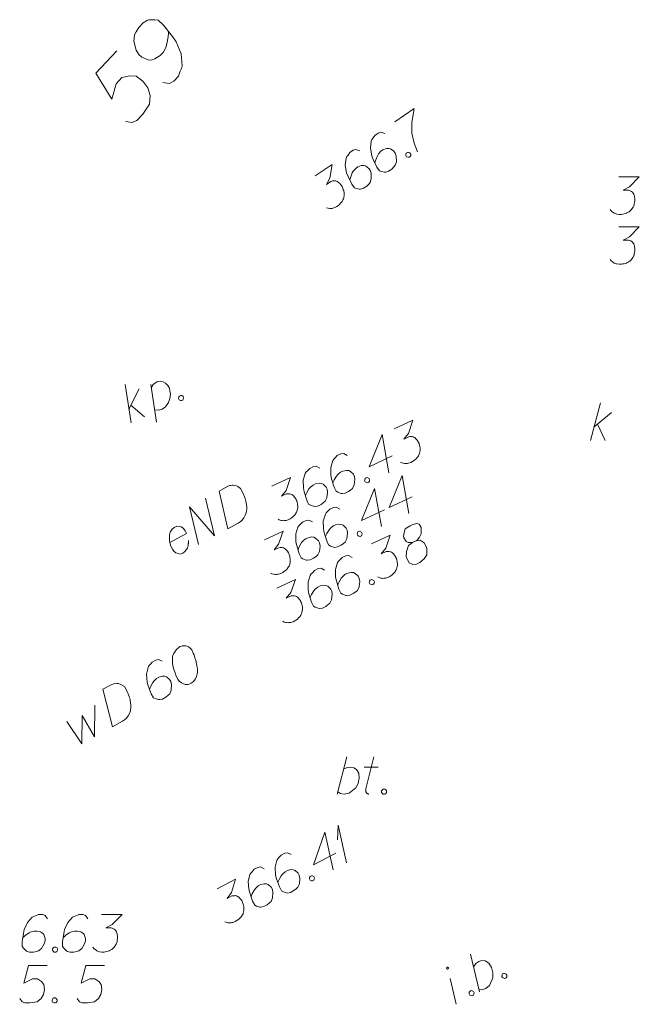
# Model space of a CAD drawing. Header units: metres. Extents: x 5555129 to 5556676, y 5635595 to 5636517.
# Tile 264 of 286: x 5556533 to 5556545, y 5636208 to 5636228. Entities that reach past the tile are written whole.
import ezdxf

# ---------------------------------------------------------------- set-up
doc = ezdxf.new("R2010")
doc.units = ezdxf.units.M
doc.header["$MEASUREMENT"] = 0
doc.layers.add('#digitalizacja', color=7, linetype='Continuous', lineweight=18)
doc.layers.add('#skartowane', color=7, linetype='Continuous', lineweight=18)
doc.layers.add('GEPADR_O', color=7, linetype='Continuous', lineweight=18, true_color=0x0a0909)

# ---------------------------------------------------------------- blocks, each defined once
blk = doc.blocks.new('*U1712')
at = {"layer": '#skartowane', "color": 36, "linetype": 'ByBlock', "lineweight": 18, "true_color": 0x803300}
for p, q in [((5555429.446, 5636461.267), (5555429.646, 5636462.017)), ((5555429.516, 5636461.532), (5555429.871, 5636461.828)), ((5555429.587, 5636461.591), (5555429.741, 5636461.267))]:
    blk.add_line(p, q, dxfattribs=at)
blk = doc.blocks.new('*U1868')
at = {"layer": '#skartowane', "color": 7, "linetype": 'ByBlock', "lineweight": 18}
blk.add_line((5555426.75, 5636449.957), (5555426.635, 5636450.478), dxfattribs=at)
at = {"layer": '#skartowane', "color": 7, "linetype": 'ByBlock', "lineweight": 18, "flags": 128}
blk.add_lwpolyline([(5555426.596, 5636450.691), (5555426.595, 5636450.693), (5555426.594, 5636450.694), (5555426.593, 5636450.696), (5555426.591, 5636450.697), (5555426.589, 5636450.698), (5555426.588, 5636450.699), (5555426.586, 5636450.7), (5555426.584, 5636450.701), (5555426.582, 5636450.701), (5555426.58, 5636450.701), (5555426.578, 5636450.701), (5555426.576, 5636450.701), (5555426.574, 5636450.7), (5555426.573, 5636450.7), (5555426.571, 5636450.699), (5555426.569, 5636450.698), (5555426.567, 5636450.697), (5555426.566, 5636450.695), (5555426.565, 5636450.694), (5555426.564, 5636450.692), (5555426.563, 5636450.691), (5555426.562, 5636450.689), (5555426.561, 5636450.687), (5555426.561, 5636450.685), (5555426.561, 5636450.683), (5555426.561, 5636450.681), (5555426.561, 5636450.679), (5555426.562, 5636450.677), (5555426.562, 5636450.675), (5555426.563, 5636450.674), (5555426.564, 5636450.672), (5555426.565, 5636450.671), (5555426.567, 5636450.669), (5555426.568, 5636450.668), (5555426.57, 5636450.667), (5555426.571, 5636450.666), (5555426.573, 5636450.665), (5555426.575, 5636450.664), (5555426.577, 5636450.664), (5555426.579, 5636450.664), (5555426.581, 5636450.664), (5555426.583, 5636450.664), (5555426.585, 5636450.664), (5555426.586, 5636450.665), (5555426.588, 5636450.666), (5555426.59, 5636450.667), (5555426.592, 5636450.668), (5555426.593, 5636450.669), (5555426.594, 5636450.671), (5555426.595, 5636450.673), (5555426.596, 5636450.674), (5555426.597, 5636450.676), (5555426.598, 5636450.678), (5555426.598, 5636450.68), (5555426.598, 5636450.682), (5555426.598, 5636450.684), (5555426.598, 5636450.686), (5555426.597, 5636450.688), (5555426.597, 5636450.689), (5555426.596, 5636450.691)], dxfattribs=at)
blk = doc.blocks.new('*U1869')
at = {"layer": '#skartowane', "color": 7, "linetype": 'ByBlock', "lineweight": 18}
blk.add_line((5555427.219, 5636450.206), (5555427.041, 5636450.96), dxfattribs=at)
at = {"layer": '#skartowane', "color": 7, "linetype": 'ByBlock', "lineweight": 18, "flags": 128}
blk.add_lwpolyline([(5555427.099, 5636450.711), (5555427.145, 5636450.775), (5555427.21, 5636450.816), (5555427.268, 5636450.833), (5555427.332, 5636450.827), (5555427.409, 5636450.781), (5555427.462, 5636450.695), (5555427.49, 5636450.59), (5555427.49, 5636450.49), (5555427.425, 5636450.335), (5555427.345, 5636450.273), (5555427.271, 5636450.247), (5555427.208, 5636450.253)], dxfattribs=at)
blk = doc.blocks.new('*U1870')
at = {"layer": '#skartowane', "color": 7, "linetype": 'ByBlock', "lineweight": 18}
blk.add_line((5555424.365, 5636454.172), (5555424.559, 5636454.922), dxfattribs=at)
at = {"layer": '#skartowane', "color": 7, "linetype": 'ByBlock', "lineweight": 18, "flags": 128}
blk.add_lwpolyline([(5555424.494, 5636454.674), (5555424.565, 5636454.709), (5555424.642, 5636454.715), (5555424.701, 5636454.703), (5555424.754, 5636454.668), (5555424.801, 5636454.591), (5555424.807, 5636454.491), (5555424.784, 5636454.384), (5555424.737, 5636454.296), (5555424.607, 5636454.19), (5555424.506, 5636454.172), (5555424.43, 5636454.184), (5555424.376, 5636454.219)], dxfattribs=at)
blk = doc.blocks.new('*U1871')
at = {"layer": '#skartowane', "color": 7, "linetype": 'ByBlock', "lineweight": 18}
for p, q in [((5555424.937, 5636454.254), (5555425.103, 5636454.922)), ((5555424.908, 5636454.715), (5555425.191, 5636454.715))]:
    blk.add_line(p, q, dxfattribs=at)
at = {"layer": '#skartowane', "color": 7, "linetype": 'ByBlock', "lineweight": 18, "flags": 128}
blk.add_lwpolyline([(5555425.002, 5636454.172), (5555424.994, 5636454.173), (5555424.987, 5636454.176), (5555424.979, 5636454.179), (5555424.972, 5636454.183), (5555424.966, 5636454.188), (5555424.96, 5636454.194), (5555424.954, 5636454.2), (5555424.95, 5636454.206), (5555424.946, 5636454.213), (5555424.942, 5636454.221), (5555424.94, 5636454.228), (5555424.938, 5636454.236), (5555424.938, 5636454.244), (5555424.938, 5636454.252), (5555424.939, 5636454.26)], dxfattribs=at)
blk = doc.blocks.new('*U1872')
at = {"layer": '#skartowane', "color": 7, "linetype": 'ByBlock', "lineweight": 18}
for q in [(5555424.371, 5636453.256), (5555424.555, 5636452.792)]:
    blk.add_line((5555424.383, 5636453.55), q, dxfattribs=at)
blk = doc.blocks.new('*U1874')
at = {"layer": '#skartowane', "color": 7, "linetype": 'ByBlock', "lineweight": 18}
for p, q in [((5555420.23, 5636461.618), (5555420.111, 5636462.385)), ((5555420.187, 5636461.89), (5555420.392, 5636462.303)), ((5555420.228, 5636461.973), (5555420.5, 5636461.737))]:
    blk.add_line(p, q, dxfattribs=at)
blk = doc.blocks.new('*U1875')
at = {"layer": '#skartowane', "color": 7, "linetype": 'ByBlock', "lineweight": 18}
blk.add_line((5555420.741, 5636461.631), (5555420.626, 5636462.387), dxfattribs=at)
at = {"layer": '#skartowane', "color": 7, "linetype": 'ByBlock', "lineweight": 18, "flags": 128}
blk.add_lwpolyline([(5555420.636, 5636462.321), (5555420.671, 5636462.388), (5555420.745, 5636462.44), (5555420.815, 5636462.457), (5555420.872, 5636462.444), (5555420.924, 5636462.415), (5555420.971, 5636462.365), (5555421.001, 5636462.314), (5555421.011, 5636462.26), (5555421.021, 5636462.194), (5555421.007, 5636462.11), (5555420.979, 5636462.026), (5555420.922, 5636461.937), (5555420.856, 5636461.895), (5555420.789, 5636461.872), (5555420.702, 5636461.878)], dxfattribs=at)

msp = doc.modelspace()

# ---------------------------------------------------------------- linework, layer by layer
at = {"layer": '#digitalizacja', "color": 36, "linetype": 'Continuous', "lineweight": 18, "true_color": 0x803300, "flags": 128}
msp.add_lwpolyline([(5556544.5857, 5636223.85625), (5556544.99907, 5636223.85625), (5556544.80415, 5636223.65548), (5556544.67424, 5636223.59048), (5556544.78053, 5636223.59048), (5556544.80415, 5636223.58462), (5556544.81596, 5636223.57867), (5556544.82777, 5636223.57281), (5556544.83958, 5636223.56686), (5556544.8632, 5636223.54919), (5556544.87501, 5636223.53142), (5556544.88682, 5636223.51375), (5556544.89277, 5636223.49599), (5556544.90458, 5636223.4547), (5556544.91044, 5636223.41927), (5556544.91044, 5636223.40151), (5556544.91044, 5636223.37789), (5556544.90458, 5636223.34246), (5556544.89863, 5636223.31884), (5556544.89277, 5636223.29522), (5556544.88682, 5636223.27755), (5556544.88096, 5636223.26574), (5556544.87501, 5636223.25393), (5556544.86915, 5636223.24212), (5556544.85734, 5636223.22436), (5556544.83958, 5636223.20074), (5556544.82191, 5636223.18307), (5556544.8101, 5636223.17126), (5556544.79234, 5636223.15945), (5556544.77467, 5636223.14764), (5556544.75105, 5636223.13583), (5556544.73924, 5636223.12987), (5556544.69786, 5636223.11806), (5556544.66243, 5636223.1122), (5556544.63881, 5636223.10625), (5556544.59751, 5636223.10625), (5556544.55027, 5636223.1122), (5556544.53251, 5636223.11806), (5556544.51484, 5636223.12402), (5556544.49708, 5636223.12987), (5556544.47941, 5636223.14168), (5556544.46165, 5636223.15349), (5556544.43217, 5636223.17712), (5556544.41441, 5636223.20074)], dxfattribs=at)
at = {"layer": '#digitalizacja', "color": 1, "linetype": 'Continuous', "lineweight": 18, "flags": 128}
for points in [[(5556536.56619, 5636218.55888), (5556536.74279, 5636218.65439), (5556536.78203, 5636218.66884), (5556536.80035, 5636218.67209), (5556536.83198, 5636218.67577), (5556536.85314, 5636218.67379), (5556536.87439, 5636218.67185), (5556536.91438, 5636218.65986), (5556536.94124, 5636218.64753), (5556536.99527, 5636218.60962), (5556537.05707, 5636218.49535), (5556537.08001, 5636218.44062), (5556537.0888, 5636218.41185), (5556537.09771, 5636218.38306), (5556537.1065, 5636218.35429), (5556537.11018, 5636218.32267), (5556537.11664, 5636218.28588), (5556537.12113, 5636218.22794), (5556537.12198, 5636218.20154), (5556537.11135, 5636218.12189), (5556537.09188, 5636218.07109), (5556537.06435, 5636218.02268), (5556537.0288, 5636217.9766), (5556536.99287, 5636217.94374), (5556536.94899, 5636217.91324), (5556536.74638, 5636217.80366), (5556536.56619, 5636218.55888)], [(5556536.15424, 5636217.48342), (5556535.97406, 5636218.23863), (5556536.47628, 5636217.65759), (5556536.2961, 5636218.4128)], [(5556535.57949, 5636217.52844), (5556535.91192, 5636217.70823), (5556535.88898, 5636217.76296), (5556535.85333, 5636217.80405), (5556535.80725, 5636217.8396), (5556535.71966, 5636217.85259), (5556535.66489, 5636217.82974), (5556535.62896, 5636217.79688), (5556535.58871, 5636217.73483), (5556535.572, 5636217.67875), (5556535.57172, 5636217.60479), (5556535.57341, 5636217.552), (5556535.60041, 5636217.45243), (5556535.63129, 5636217.39533), (5556535.66183, 5636217.35137), (5556535.69985, 5636217.31823), (5556535.79306, 5636217.29484), (5556535.83744, 5636217.31208), (5556535.87616, 5636217.33979), (5556535.8814, 5636217.34262), (5556535.93203, 5636217.41028), (5556535.94878, 5636217.46629), (5556535.95026, 5636217.5007), (5556535.9527, 5636217.50869), (5556535.95333, 5636217.5695)]]:
    msp.add_lwpolyline(points, dxfattribs=at)
at = {"layer": '#digitalizacja', "color": 5, "linetype": 'Continuous', "lineweight": 18, "flags": 128}
for points in [[(5556535.7825, 5636215.43847), (5556535.77217, 5636215.43274), (5556535.74407, 5636215.41036), (5556535.72625, 5636215.39378), (5556535.71368, 5636215.38001), (5556535.69355, 5636215.35534), (5556535.67113, 5636215.3227), (5556535.65396, 5636215.29288), (5556535.63955, 5636215.25788), (5556535.63555, 5636215.22865), (5556535.63431, 5636215.19426), (5556535.6332, 5636215.15983), (5556535.63485, 5636215.12023), (5556535.63597, 5636215.09384), (5556535.64282, 5636215.05713), (5556535.656, 5636214.99692), (5556535.6834, 5636214.91088), (5556535.70743, 5636214.84318), (5556535.73895, 5636214.78633), (5556535.76706, 5636214.7479), (5556535.81347, 5636214.71291), (5556535.84326, 5636214.69562), (5556535.8863, 5636214.67897), (5556535.92874, 5636214.67549), (5556535.94704, 5636214.67893), (5556535.98091, 5636214.69091), (5556536.00677, 5636214.70525), (5556536.0452, 5636214.73336), (5556536.07559, 5636214.76371), (5556536.09288, 5636214.7935), (5556536.11465, 5636214.83939), (5556536.12162, 5636214.86345), (5556536.13082, 5636214.89557), (5556536.13482, 5636214.92479), (5556536.13654, 5636214.94605), (5556536.13257, 5636214.97756), (5556536.13205, 5636214.99077), (5556536.12804, 5636215.02236), (5556536.12119, 5636215.05908), (5556536.11434, 5636215.09579), (5556536.10801, 5636215.11929), (5556536.10464, 5636215.13763), (5556536.09832, 5636215.16113), (5556536.08285, 5636215.21338), (5556536.07376, 5636215.24204), (5556536.06455, 5636215.27075), (5556536.04973, 5636215.30974), (5556536.02906, 5636215.35911), (5556536.02049, 5636215.37456), (5556536.00392, 5636215.39238), (5556535.98726, 5636215.41015), (5556535.95462, 5636215.43257), (5556535.92764, 5636215.44461), (5556535.90357, 5636215.45158), (5556535.87435, 5636215.45558), (5556535.84796, 5636215.45445), (5556535.82954, 5636215.45105), (5556535.81125, 5636215.4476), (5556535.7825, 5636215.43847)], [(5556535.42496, 5636215.14571), (5556535.35217, 5636215.17957), (5556535.29712, 5636215.16935), (5556535.22482, 5636215.12927), (5556535.18462, 5636215.07997), (5556535.15936, 5636215.05247), (5556535.14211, 5636215.02259), (5556535.11102, 5636214.88382), (5556535.12298, 5636214.7284), (5556535.14464, 5636214.65268), (5556535.20705, 5636214.49142), (5556535.24998, 5636214.41399), (5556535.28781, 5636214.39446), (5556535.35204, 5636214.37605), (5556535.3733, 5636214.37434), (5556535.43355, 5636214.38744), (5556535.50065, 5636214.42464), (5556535.54657, 5636214.4636), (5556535.57703, 5636214.494), (5556535.60577, 5636214.56394), (5556535.6116, 5636214.67521), (5556535.59842, 5636214.73542), (5556535.57552, 5636214.77674), (5556535.51249, 5636214.82962), (5556535.47753, 5636214.84395), (5556535.42989, 5636214.84454), (5556535.3593, 5636214.82572), (5556535.31286, 5636214.79997), (5556535.26463, 5636214.75292), (5556535.23708, 5636214.71744), (5556535.19802, 5636214.64176), (5556535.18137, 5636214.59872), (5556535.1744, 5636214.57466)], [(5556534.23844, 5636214.58238), (5556534.41403, 5636214.67974), (5556534.45311, 5636214.6946), (5556534.4714, 5636214.69804), (5556534.50299, 5636214.70205), (5556534.52417, 5636214.70029), (5556534.54543, 5636214.69857), (5556534.58556, 5636214.68701), (5556534.61254, 5636214.67496), (5556534.66696, 5636214.63761), (5556534.72995, 5636214.52399), (5556534.75346, 5636214.46951), (5556534.76255, 5636214.44084), (5556534.77177, 5636214.41213), (5556534.78086, 5636214.38347), (5556534.78487, 5636214.35188), (5556534.79172, 5636214.31516), (5556534.79681, 5636214.25727), (5556534.79793, 5636214.23089), (5556534.78814, 5636214.15113), (5556534.76921, 5636214.10012), (5556534.74219, 5636214.05143), (5556534.70712, 5636214.00498), (5556534.67153, 5636213.97174), (5556534.62797, 5636213.94079), (5556534.42652, 5636213.8291), (5556534.23844, 5636214.58238)], [(5556533.51, 5636213.93543), (5556533.81191, 5636213.48833), (5556533.82212, 5636214.05447), (5556534.06501, 5636213.62866), (5556534.07237, 5636214.26073)], [(5556533.12603, 5636209.98097), (5556533.07879, 5636210.04589), (5556533.02569, 5636210.06365), (5556532.94301, 5636210.06365), (5556532.88396, 5636210.04003), (5556532.84853, 5636210.02822), (5556532.81896, 5636210.01045), (5556532.72448, 5636209.90416), (5556532.65957, 5636209.76244), (5556532.64181, 5636209.68572), (5556532.61819, 5636209.51442), (5556532.61819, 5636209.42589), (5556532.64181, 5636209.39046), (5556532.68905, 5636209.34322), (5556532.70681, 5636209.33141), (5556532.76586, 5636209.31365), (5556532.84258, 5636209.31365), (5556532.90163, 5636209.32546), (5556532.94301, 5636209.33727), (5556533.00207, 5636209.38451), (5556533.06112, 5636209.47899), (5556533.07879, 5636209.53804), (5556533.07879, 5636209.58528), (5556533.04931, 5636209.6621), (5556533.02569, 5636209.69158), (5556532.98431, 5636209.7152), (5556532.91344, 5636209.73296), (5556532.86034, 5636209.73296), (5556532.79534, 5636209.7152), (5556532.75405, 5636209.69753), (5556532.68319, 5636209.65029), (5556532.64776, 5636209.62071), (5556532.63, 5636209.60305)], [(5556533.93499, 5636209.98097), (5556533.88775, 5636210.04589), (5556533.83465, 5636210.06365), (5556533.75197, 5636210.06365), (5556533.69292, 5636210.04003), (5556533.65749, 5636210.02822), (5556533.62792, 5636210.01045), (5556533.53344, 5636209.90416), (5556533.46853, 5636209.76244), (5556533.45077, 5636209.68572), (5556533.42715, 5636209.51442), (5556533.42715, 5636209.42589), (5556533.45077, 5636209.39046), (5556533.49801, 5636209.34322), (5556533.51577, 5636209.33141), (5556533.57482, 5636209.31365), (5556533.65154, 5636209.31365), (5556533.71059, 5636209.32546), (5556533.75197, 5636209.33727), (5556533.81103, 5636209.38451), (5556533.87008, 5636209.47899), (5556533.88775, 5636209.53804), (5556533.88775, 5636209.58528), (5556533.85827, 5636209.6621), (5556533.83465, 5636209.69158), (5556533.79327, 5636209.7152), (5556533.7224, 5636209.73296), (5556533.6693, 5636209.73296), (5556533.6043, 5636209.7152), (5556533.56301, 5636209.69753), (5556533.49215, 5636209.65029), (5556533.45672, 5636209.62071), (5556533.43896, 5636209.60305)], [(5556534.20663, 5636210.06365), (5556534.61999, 5636210.06365), (5556534.42507, 5636209.86287), (5556534.29516, 5636209.79787), (5556534.40145, 5636209.79787), (5556534.42507, 5636209.79201), (5556534.43688, 5636209.78606), (5556534.44869, 5636209.7802), (5556534.4605, 5636209.77425), (5556534.48412, 5636209.75658), (5556534.49593, 5636209.73882), (5556534.50774, 5636209.72115), (5556534.51369, 5636209.70339), (5556534.5255, 5636209.6621), (5556534.53136, 5636209.62667), (5556534.53136, 5636209.6089), (5556534.53136, 5636209.58528), (5556534.5255, 5636209.54985), (5556534.51955, 5636209.52623), (5556534.51369, 5636209.50261), (5556534.50774, 5636209.48494), (5556534.50188, 5636209.47313), (5556534.49593, 5636209.46132), (5556534.49007, 5636209.44951), (5556534.47826, 5636209.43175), (5556534.4605, 5636209.40813), (5556534.44283, 5636209.39046), (5556534.43102, 5636209.37865), (5556534.41326, 5636209.36684), (5556534.39559, 5636209.35503), (5556534.37197, 5636209.34322), (5556534.36016, 5636209.33727), (5556534.31878, 5636209.32546), (5556534.28335, 5636209.3196), (5556534.25973, 5636209.31365), (5556534.21844, 5636209.31365), (5556534.17119, 5636209.3196), (5556534.15343, 5636209.32546), (5556534.13576, 5636209.33141), (5556534.118, 5636209.33727), (5556534.10033, 5636209.34908), (5556534.08257, 5636209.36089), (5556534.05309, 5636209.38451), (5556534.03533, 5636209.40813)], [(5556533.2618, 5636209.41408), (5556533.29137, 5636209.41408), (5556533.30904, 5636209.40227), (5556533.3268, 5636209.37865), (5556533.3268, 5636209.34908), (5556533.30904, 5636209.32546), (5556533.29137, 5636209.31365), (5556533.2618, 5636209.31365), (5556533.24413, 5636209.32546), (5556533.22637, 5636209.34908), (5556533.22637, 5636209.37865), (5556533.24413, 5636209.40227), (5556533.2618, 5636209.41408)], [(5556533.11621, 5636209.04227), (5556532.74414, 5636209.04227), (5556532.64965, 5636208.68796), (5556532.82095, 5636208.77649), (5556532.92129, 5636208.77649), (5556533.00396, 5636208.72339), (5556533.0512, 5636208.66434), (5556533.06301, 5636208.5639), (5556533.04535, 5636208.46356), (5556532.9981, 5636208.38089), (5556532.91543, 5636208.31589), (5556532.77371, 5636208.29227), (5556532.66742, 5636208.29227), (5556532.61422, 5636208.31589), (5556532.56698, 5636208.38089)], [(5556534.26767, 5636209.04227), (5556533.8956, 5636209.04227), (5556533.80111, 5636208.68796), (5556533.97241, 5636208.77649), (5556534.07275, 5636208.77649), (5556534.15542, 5636208.72339), (5556534.20266, 5636208.66434), (5556534.21447, 5636208.5639), (5556534.1968, 5636208.46356), (5556534.14956, 5636208.38089), (5556534.06689, 5636208.31589), (5556533.92517, 5636208.29227), (5556533.81887, 5636208.29227), (5556533.76568, 5636208.31589), (5556533.71844, 5636208.38089)], [(5556533.25198, 5636208.3927), (5556533.28155, 5636208.3927), (5556533.29922, 5636208.38089), (5556533.31698, 5636208.35727), (5556533.31698, 5636208.3277), (5556533.29922, 5636208.30408), (5556533.28155, 5636208.29227), (5556533.25198, 5636208.29227), (5556533.23431, 5636208.30408), (5556533.21655, 5636208.3277), (5556533.21655, 5636208.35727), (5556533.23431, 5636208.38089), (5556533.25198, 5636208.3927)]]:
    msp.add_lwpolyline(points, dxfattribs=at)
at = {"layer": '#skartowane', "color": 7, "linetype": 'Continuous', "lineweight": 18, "flags": 128}
for points in [[(5556540.09377, 5636225.96399), (5556540.48416, 5636226.23001), (5556540.47645, 5636226.18897), (5556540.43795, 5636225.94128), (5556540.43346, 5636225.73813), (5556540.48466, 5636225.53716), (5556540.54538, 5636225.36416)], [(5556539.89148, 5636225.72611), (5556539.81589, 5636225.75315), (5556539.76201, 5636225.73793), (5556539.69369, 5636225.69137), (5556539.65819, 5636225.6386), (5556539.63556, 5636225.60889), (5556539.62113, 5636225.57756), (5556539.6029, 5636225.43652), (5556539.62907, 5636225.28285), (5556539.65759, 5636225.20945), (5556539.73453, 5636225.05459), (5556539.78439, 5636224.98143), (5556539.82386, 5636224.96545), (5556539.8895, 5636224.95301), (5556539.91083, 5636224.95325), (5556539.96963, 5636224.97183), (5556540.03303, 5636225.01503), (5556540.07518, 5636225.05804), (5556540.10272, 5636225.09111), (5556540.12492, 5636225.1634), (5556540.12052, 5636225.27473), (5556540.10187, 5636225.33348), (5556540.07526, 5636225.37252), (5556540.00765, 5636225.41939), (5556539.97153, 5636225.43046), (5556539.92403, 5636225.42667), (5556539.85547, 5636225.40145), (5556539.81159, 5636225.37155), (5556539.76787, 5636225.32026), (5556539.7437, 5636225.28241), (5556539.71174, 5636225.20347), (5556539.69912, 5636225.15908), (5556539.69439, 5636225.13448)], [(5556539.38889, 5636225.38364), (5556539.3133, 5636225.41068), (5556539.25942, 5636225.39545), (5556539.1911, 5636225.3489), (5556539.1556, 5636225.29613), (5556539.13297, 5636225.26642), (5556539.11854, 5636225.23509), (5556539.10031, 5636225.09404), (5556539.12648, 5636224.94037), (5556539.155, 5636224.86697), (5556539.23194, 5636224.71211), (5556539.28179, 5636224.63895), (5556539.32126, 5636224.62298), (5556539.38691, 5636224.61054), (5556539.40823, 5636224.61078), (5556539.46703, 5636224.62935), (5556539.53044, 5636224.67256), (5556539.57258, 5636224.71557), (5556539.60013, 5636224.74863), (5556539.62233, 5636224.82092), (5556539.61792, 5636224.93225), (5556539.59927, 5636224.991), (5556539.57267, 5636225.03004), (5556539.50505, 5636225.07692), (5556539.46893, 5636225.08798), (5556539.42144, 5636225.0842), (5556539.35288, 5636225.05897), (5556539.30899, 5636225.02907), (5556539.26528, 5636224.97779), (5556539.24111, 5636224.93994), (5556539.20915, 5636224.86099), (5556539.19652, 5636224.81661), (5556539.1918, 5636224.792)], [(5556540.32291, 5636225.3341), (5556540.34735, 5636225.35075), (5556540.3686, 5636225.35094), (5556540.39658, 5636225.34142), (5556540.41323, 5636225.31698), (5556540.41185, 5636225.28746), (5556540.4039, 5636225.26775), (5556540.37946, 5636225.2511), (5556540.35821, 5636225.25091), (5556540.33023, 5636225.26043), (5556540.31358, 5636225.28486), (5556540.31496, 5636225.31439), (5556540.32291, 5636225.3341)], [(5556538.49815, 5636224.87671), (5556538.83975, 5636225.10948), (5556538.79173, 5636224.83381), (5556538.72097, 5636224.70693), (5556538.80881, 5636224.76679), (5556538.83163, 5636224.77525), (5556538.84474, 5636224.77698), (5556538.8578, 5636224.77879), (5556538.87091, 5636224.78052), (5556538.90038, 5636224.77922), (5556538.92014, 5636224.77119), (5556538.93985, 5636224.76324), (5556538.95477, 5636224.75191), (5556538.98778, 5636224.72444), (5556539.01258, 5636224.69846), (5556539.02258, 5636224.68379), (5556539.03588, 5636224.66427), (5556539.05099, 5636224.63169), (5556539.05937, 5636224.60882), (5556539.06783, 5636224.586), (5556539.07286, 5636224.56804), (5556539.07467, 5636224.55498), (5556539.0764, 5636224.54187), (5556539.07821, 5636224.52881), (5556539.07845, 5636224.50749), (5556539.07708, 5636224.47797), (5556539.07243, 5636224.45341), (5556539.06932, 5636224.437), (5556539.06129, 5636224.41724), (5556539.05334, 5636224.39753), (5556539.04047, 5636224.37447), (5556539.03406, 5636224.3629), (5556539.00651, 5636224.32984), (5556538.98053, 5636224.30505), (5556538.96437, 5636224.28683), (5556538.93024, 5636224.26358), (5556538.88785, 5636224.24189), (5556538.86988, 5636224.23673), (5556538.85192, 5636224.2317), (5556538.83395, 5636224.22654), (5556538.81269, 5636224.22635), (5556538.79137, 5636224.22611), (5556538.7537, 5636224.22903), (5556538.72572, 5636224.23855)], [(5556535.77094, 5636220.46353), (5556535.79799, 5636220.47548), (5556535.81893, 5636220.47181), (5556535.84472, 5636220.45738), (5556535.85666, 5636220.43033), (5556535.84996, 5636220.40155), (5556535.83857, 5636220.38361), (5556535.81152, 5636220.37166), (5556535.79058, 5636220.37533), (5556535.76479, 5636220.38976), (5556535.75284, 5636220.41681), (5556535.75955, 5636220.44559), (5556535.77094, 5636220.46353)], [(5556540.08345, 5636219.80494), (5556540.45796, 5636219.97989), (5556540.36634, 5636219.71549), (5556540.27615, 5636219.60161), (5556540.37245, 5636219.6466), (5556540.39633, 5636219.65128), (5556540.40955, 5636219.65089), (5556540.42273, 5636219.65058), (5556540.43595, 5636219.65019), (5556540.46483, 5636219.64418), (5556540.48305, 5636219.63308), (5556540.50123, 5636219.62207), (5556540.51414, 5636219.6085), (5556540.54231, 5636219.57609), (5556540.56262, 5636219.54647), (5556540.57013, 5636219.53038), (5556540.58013, 5636219.50898), (5556540.58982, 5636219.4744), (5556540.59443, 5636219.45048), (5556540.59911, 5636219.4266), (5556540.6012, 5636219.40807), (5556540.60089, 5636219.39489), (5556540.6005, 5636219.38167), (5556540.60019, 5636219.36849), (5556540.597, 5636219.3474), (5556540.59091, 5636219.31848), (5556540.58238, 5636219.29499), (5556540.57668, 5636219.27929), (5556540.56559, 5636219.26108), (5556540.55457, 5636219.2429), (5556540.53817, 5636219.2222), (5556540.52999, 5636219.21181), (5556540.4975, 5636219.18359), (5556540.46788, 5636219.16329), (5556540.44899, 5636219.1479), (5556540.41159, 5636219.13042), (5556540.36627, 5636219.11582), (5556540.34769, 5636219.11361), (5556540.32917, 5636219.11152), (5556540.31059, 5636219.10932), (5556540.28959, 5636219.11254), (5556540.2685, 5636219.11572), (5556540.23179, 5636219.12464), (5556540.2057, 5636219.13853)], [(5556540.03729, 5636219.26195), (5556539.57718, 5636219.04701), (5556539.83734, 5636219.68997), (5556539.97287, 5636218.92548)], [(5556539.1394, 5636219.27267), (5556539.06913, 5636219.31149), (5556539.0135, 5636219.30511), (5556538.9386, 5636219.27012), (5556538.8951, 5636219.22372), (5556538.86799, 5636219.19802), (5556538.84872, 5636219.16942), (5556538.8081, 5636219.03312), (5556538.80928, 5636218.87725), (5556538.82566, 5636218.80022), (5556538.87676, 5636218.63503), (5556538.91423, 5636218.55482), (5556538.95063, 5636218.53271), (5556539.01342, 5636218.50991), (5556539.03451, 5636218.50672), (5556539.09553, 5636218.51562), (5556539.16504, 5636218.5481), (5556539.21354, 5636218.58379), (5556539.24604, 5636218.61201), (5556539.27954, 5636218.6798), (5556539.29306, 5636218.7904), (5556539.28407, 5636218.85138), (5556539.26408, 5636218.89418), (5556539.20486, 5636218.95129), (5556539.17098, 5636218.96801), (5556539.12349, 5636218.97189), (5556539.05177, 5636218.95799), (5556539.00366, 5636218.93552), (5556538.95229, 5636218.89191), (5556538.92235, 5636218.85843), (5556538.87815, 5636218.78563), (5556538.85856, 5636218.74385), (5556538.84995, 5636218.72032)], [(5556538.58838, 5636219.01526), (5556538.51811, 5636219.05408), (5556538.46248, 5636219.04769), (5556538.38758, 5636219.0127), (5556538.34407, 5636218.96631), (5556538.31697, 5636218.94061), (5556538.29769, 5636218.912), (5556538.25708, 5636218.77571), (5556538.25825, 5636218.61984), (5556538.27463, 5636218.54281), (5556538.32573, 5636218.37761), (5556538.3632, 5636218.2974), (5556538.3996, 5636218.2753), (5556538.4624, 5636218.25249), (5556538.48349, 5636218.24931), (5556538.54451, 5636218.25821), (5556538.61402, 5636218.29068), (5556538.66252, 5636218.32638), (5556538.69501, 5636218.35459), (5556538.72852, 5636218.42239), (5556538.74203, 5636218.53298), (5556538.73305, 5636218.59396), (5556538.71305, 5636218.63676), (5556538.65383, 5636218.69388), (5556538.61996, 5636218.71059), (5556538.57247, 5636218.71448), (5556538.50075, 5636218.70058), (5556538.45264, 5636218.6781), (5556538.40126, 5636218.6345), (5556538.37133, 5636218.60101), (5556538.32712, 5636218.52822), (5556538.30754, 5636218.48643), (5556538.29893, 5636218.46291)], [(5556537.62785, 5636218.6578), (5556538.00237, 5636218.83275), (5556537.91075, 5636218.56835), (5556537.82056, 5636218.45447), (5556537.91686, 5636218.49946), (5556537.94074, 5636218.50415), (5556537.95396, 5636218.50375), (5556537.96714, 5636218.50344), (5556537.98036, 5636218.50305), (5556538.00924, 5636218.49704), (5556538.02745, 5636218.48594), (5556538.04563, 5636218.47493), (5556538.05854, 5636218.46136), (5556538.08672, 5636218.42895), (5556538.10702, 5636218.39933), (5556538.11454, 5636218.38324), (5556538.12454, 5636218.36184), (5556538.13422, 5636218.32726), (5556538.13883, 5636218.30334), (5556538.14352, 5636218.27946), (5556538.14561, 5636218.26093), (5556538.1453, 5636218.24775), (5556538.1449, 5636218.23453), (5556538.14459, 5636218.22135), (5556538.14141, 5636218.20026), (5556538.13532, 5636218.17134), (5556538.12679, 5636218.14785), (5556538.12108, 5636218.13215), (5556538.10999, 5636218.11394), (5556538.09898, 5636218.09576), (5556538.08258, 5636218.07506), (5556538.0744, 5636218.06467), (5556538.0419, 5636218.03645), (5556538.01228, 5636218.01615), (5556537.9934, 5636218.00076), (5556537.95599, 5636217.98328), (5556537.91067, 5636217.96868), (5556537.8921, 5636217.96647), (5556537.87357, 5636217.96439), (5556537.855, 5636217.96218), (5556537.83399, 5636217.9654), (5556537.8129, 5636217.96858), (5556537.77619, 5636217.9775), (5556537.7501, 5636217.99139)], [(5556539.50235, 5636218.81652), (5556539.52914, 5636218.82904), (5556539.55015, 5636218.82582), (5556539.57624, 5636218.81194), (5556539.58876, 5636218.78514), (5556539.58266, 5636218.75623), (5556539.57165, 5636218.73805), (5556539.54486, 5636218.72553), (5556539.52385, 5636218.72875), (5556539.49776, 5636218.74264), (5556539.48525, 5636218.76943), (5556539.49134, 5636218.79835), (5556539.50235, 5636218.81652)], [(5556540.43923, 5636218.44167), (5556539.97911, 5636218.22672), (5556540.23928, 5636218.86968), (5556540.37481, 5636218.10519)], [(5556539.8882, 5636218.18425), (5556539.42809, 5636217.96931), (5556539.68826, 5636218.61227), (5556539.82379, 5636217.84778)], [(5556538.99032, 5636218.19497), (5556538.92004, 5636218.23379), (5556538.86441, 5636218.22741), (5556538.78951, 5636218.19242), (5556538.74601, 5636218.14602), (5556538.71891, 5636218.12033), (5556538.69963, 5636218.09172), (5556538.65902, 5636217.95542), (5556538.66019, 5636217.79955), (5556538.67657, 5636217.72252), (5556538.72767, 5636217.55733), (5556538.76514, 5636217.47712), (5556538.80154, 5636217.45501), (5556538.86433, 5636217.43221), (5556538.88542, 5636217.42902), (5556538.94644, 5636217.43792), (5556539.01595, 5636217.4704), (5556539.06446, 5636217.50609), (5556539.09695, 5636217.53431), (5556539.13046, 5636217.6021), (5556539.14397, 5636217.7127), (5556539.13499, 5636217.77368), (5556539.11499, 5636217.81648), (5556539.05577, 5636217.87359), (5556539.02189, 5636217.89031), (5556538.9744, 5636217.89419), (5556538.90268, 5636217.88029), (5556538.85457, 5636217.85782), (5556538.8032, 5636217.81421), (5556538.77327, 5636217.78073), (5556538.72906, 5636217.70793), (5556538.70948, 5636217.66615), (5556538.70086, 5636217.64262)], [(5556538.43929, 5636217.93756), (5556538.36902, 5636217.97638), (5556538.31339, 5636217.96999), (5556538.23849, 5636217.935), (5556538.19498, 5636217.88861), (5556538.16788, 5636217.86291), (5556538.14861, 5636217.8343), (5556538.10799, 5636217.69801), (5556538.10917, 5636217.54214), (5556538.12555, 5636217.46511), (5556538.17665, 5636217.29991), (5556538.21412, 5636217.2197), (5556538.25051, 5636217.1976), (5556538.31331, 5636217.17479), (5556538.3344, 5636217.17161), (5556538.39542, 5636217.18051), (5556538.46493, 5636217.21298), (5556538.51343, 5636217.24868), (5556538.54593, 5636217.27689), (5556538.57943, 5636217.34469), (5556538.59295, 5636217.45528), (5556538.58396, 5636217.51626), (5556538.56397, 5636217.55906), (5556538.50475, 5636217.61618), (5556538.47087, 5636217.63289), (5556538.42338, 5636217.63678), (5556538.35166, 5636217.62288), (5556538.30355, 5636217.6004), (5556538.25217, 5636217.5568), (5556538.22224, 5636217.52331), (5556538.17804, 5636217.45052), (5556538.15845, 5636217.40873), (5556538.14984, 5636217.38521)], [(5556537.47877, 5636217.5801), (5556537.85328, 5636217.75505), (5556537.76166, 5636217.49065), (5556537.67147, 5636217.37677), (5556537.76777, 5636217.42176), (5556537.79165, 5636217.42645), (5556537.80487, 5636217.42605), (5556537.81805, 5636217.42574), (5556537.83127, 5636217.42535), (5556537.86015, 5636217.41934), (5556537.87837, 5636217.40824), (5556537.89655, 5636217.39723), (5556537.90945, 5636217.38366), (5556537.93763, 5636217.35125), (5556537.95794, 5636217.32163), (5556537.96545, 5636217.30554), (5556537.97545, 5636217.28414), (5556537.98514, 5636217.24956), (5556537.98974, 5636217.22564), (5556537.99443, 5636217.20176), (5556537.99652, 5636217.18323), (5556537.99621, 5636217.17005), (5556537.99582, 5636217.15683), (5556537.99551, 5636217.14365), (5556537.99232, 5636217.12256), (5556537.98623, 5636217.09364), (5556537.9777, 5636217.07015), (5556537.972, 5636217.05445), (5556537.9609, 5636217.03624), (5556537.94989, 5636217.01806), (5556537.93349, 5636216.99736), (5556537.92531, 5636216.98697), (5556537.89282, 5636216.95875), (5556537.86319, 5636216.93845), (5556537.84431, 5636216.92306), (5556537.8069, 5636216.90558), (5556537.76158, 5636216.89098), (5556537.74301, 5636216.88877), (5556537.72448, 5636216.88669), (5556537.70591, 5636216.88448), (5556537.6849, 5636216.8877), (5556537.66381, 5636216.89088), (5556537.62711, 5636216.8998), (5556537.60102, 5636216.91369)], [(5556539.35327, 5636217.73882), (5556539.38006, 5636217.75134), (5556539.40107, 5636217.74812), (5556539.42715, 5636217.73424), (5556539.43967, 5636217.70744), (5556539.43358, 5636217.67853), (5556539.42257, 5636217.66035), (5556539.39577, 5636217.64783), (5556539.37477, 5636217.65105), (5556539.34868, 5636217.66494), (5556539.33616, 5636217.69173), (5556539.34226, 5636217.72065), (5556539.35327, 5636217.73882)], [(5556540.44518, 5636217.52482), (5556540.52008, 5636217.55981), (5556540.53896, 5636217.5752), (5556540.59069, 5636217.6319), (5556540.61888, 5636217.69721), (5556540.62488, 5636217.8239), (5556540.5845, 5636217.89628), (5556540.53461, 5636217.90552), (5556540.45219, 5636217.88662), (5556540.39869, 5636217.86162), (5556540.30451, 5636217.79803), (5556540.28489, 5636217.75632), (5556540.2689, 5636217.65103), (5556540.27606, 5636217.62184), (5556540.32427, 5636217.54655), (5556540.36067, 5636217.52445), (5556540.44518, 5636217.52482), (5556540.36957, 5636217.46343), (5556540.32683, 5636217.34575), (5556540.32154, 5636217.24546), (5556540.32863, 5636217.21623), (5556540.38153, 5636217.11705), (5556540.45463, 5636217.08603), (5556540.52883, 5636217.09462), (5556540.59303, 5636217.12461), (5556540.68221, 5636217.19891), (5556540.73463, 5636217.28201), (5556540.73776, 5636217.40079), (5556540.72815, 5636217.43541), (5556540.68277, 5636217.51849), (5556540.60498, 5636217.5734), (5556540.52008, 5636217.55981)], [(5556539.62827, 5636217.50172), (5556540.00278, 5636217.67667), (5556539.91116, 5636217.41227), (5556539.82097, 5636217.29839), (5556539.91727, 5636217.34338), (5556539.94115, 5636217.34807), (5556539.95437, 5636217.34768), (5556539.96755, 5636217.34737), (5556539.98077, 5636217.34697), (5556540.00965, 5636217.34096), (5556540.02787, 5636217.32987), (5556540.04604, 5636217.31886), (5556540.05895, 5636217.30528), (5556540.08713, 5636217.27287), (5556540.10743, 5636217.24325), (5556540.11495, 5636217.22716), (5556540.12495, 5636217.20576), (5556540.13464, 5636217.17118), (5556540.13924, 5636217.14726), (5556540.14393, 5636217.12338), (5556540.14602, 5636217.10485), (5556540.14571, 5636217.09167), (5556540.14532, 5636217.07845), (5556540.14501, 5636217.06527), (5556540.14182, 5636217.04418), (5556540.13573, 5636217.01526), (5556540.1272, 5636216.99178), (5556540.1215, 5636216.97608), (5556540.1104, 5636216.95786), (5556540.09939, 5636216.93968), (5556540.08299, 5636216.91898), (5556540.07481, 5636216.90859), (5556540.04232, 5636216.88038), (5556540.01269, 5636216.86007), (5556539.99381, 5636216.84468), (5556539.9564, 5636216.82721), (5556539.91108, 5636216.8126), (5556539.89251, 5636216.8104), (5556539.87398, 5636216.80831), (5556539.85541, 5636216.8061), (5556539.8344, 5636216.80932), (5556539.81331, 5636216.8125), (5556539.77661, 5636216.82143), (5556539.75052, 5636216.83531)], [(5556539.23525, 5636217.22687), (5556539.16497, 5636217.26569), (5556539.10934, 5636217.2593), (5556539.03444, 5636217.22431), (5556538.99094, 5636217.17792), (5556538.96384, 5636217.15222), (5556538.94456, 5636217.12361), (5556538.90395, 5636216.98732), (5556538.90512, 5636216.83144), (5556538.9215, 5636216.75442), (5556538.9726, 5636216.58922), (5556539.01007, 5636216.50901), (5556539.04647, 5636216.48691), (5556539.10926, 5636216.4641), (5556539.13035, 5636216.46092), (5556539.19137, 5636216.46982), (5556539.26088, 5636216.50229), (5556539.30939, 5636216.53799), (5556539.34188, 5636216.5662), (5556539.37539, 5636216.634), (5556539.3889, 5636216.74459), (5556539.37991, 5636216.80557), (5556539.35992, 5636216.84837), (5556539.3007, 5636216.90549), (5556539.26682, 5636216.9222), (5556539.21933, 5636216.92609), (5556539.14761, 5636216.91219), (5556539.0995, 5636216.88971), (5556539.04813, 5636216.84611), (5556539.0182, 5636216.81262), (5556538.97399, 5636216.73983), (5556538.9544, 5636216.69804), (5556538.94579, 5636216.67452)], [(5556538.68422, 5636216.96946), (5556538.61395, 5636217.00827), (5556538.55832, 5636217.00189), (5556538.48342, 5636216.9669), (5556538.43991, 5636216.92051), (5556538.41281, 5636216.89481), (5556538.39354, 5636216.8662), (5556538.35292, 5636216.72991), (5556538.3541, 5636216.57403), (5556538.37048, 5636216.497), (5556538.42158, 5636216.33181), (5556538.45905, 5636216.2516), (5556538.49544, 5636216.2295), (5556538.55824, 5636216.20669), (5556538.57933, 5636216.20351), (5556538.64035, 5636216.21241), (5556538.70986, 5636216.24488), (5556538.75836, 5636216.28057), (5556538.79086, 5636216.30879), (5556538.82436, 5636216.37658), (5556538.83787, 5636216.48718), (5556538.82889, 5636216.54816), (5556538.8089, 5636216.59096), (5556538.74968, 5636216.64808), (5556538.7158, 5636216.66479), (5556538.66831, 5636216.66868), (5556538.59659, 5636216.65477), (5556538.54848, 5636216.6323), (5556538.4971, 5636216.5887), (5556538.46717, 5636216.55521), (5556538.42296, 5636216.48242), (5556538.40338, 5636216.44063), (5556538.39477, 5636216.4171)], [(5556537.7237, 5636216.61199), (5556538.09821, 5636216.78695), (5556538.00659, 5636216.52254), (5556537.9164, 5636216.40867), (5556538.0127, 5636216.45365), (5556538.03658, 5636216.45834), (5556538.0498, 5636216.45795), (5556538.06298, 5636216.45764), (5556538.0762, 5636216.45725), (5556538.10508, 5636216.45123), (5556538.1233, 5636216.44014), (5556538.14147, 5636216.42913), (5556538.15438, 5636216.41556), (5556538.18256, 5636216.38315), (5556538.20286, 5636216.35353), (5556538.21038, 5636216.33743), (5556538.22038, 5636216.31603), (5556538.23007, 5636216.28145), (5556538.23467, 5636216.25753), (5556538.23936, 5636216.23365), (5556538.24145, 5636216.21513), (5556538.24114, 5636216.20195), (5556538.24074, 5636216.18873), (5556538.24043, 5636216.17555), (5556538.23725, 5636216.15446), (5556538.23116, 5636216.12554), (5556538.22263, 5636216.10205), (5556538.21693, 5636216.08635), (5556538.20583, 5636216.06813), (5556538.19482, 5636216.04995), (5556538.17842, 5636216.02926), (5556538.17024, 5636216.01887), (5556538.13774, 5636215.99065), (5556538.10812, 5636215.97035), (5556538.08924, 5636215.95496), (5556538.05183, 5636215.93748), (5556538.00651, 5636215.92288), (5556537.98794, 5636215.92067), (5556537.96941, 5636215.91858), (5556537.95084, 5636215.91637), (5556537.92983, 5636215.9196), (5556537.90874, 5636215.92278), (5556537.87204, 5636215.9317), (5556537.84595, 5636215.94558)], [(5556539.59819, 5636216.77072), (5556539.62499, 5636216.78324), (5556539.64599, 5636216.78002), (5556539.67208, 5636216.76613), (5556539.6846, 5636216.73934), (5556539.67851, 5636216.71042), (5556539.66749, 5636216.69224), (5556539.6407, 5636216.67973), (5556539.61969, 5636216.68295), (5556539.59361, 5636216.69683), (5556539.58109, 5636216.72362), (5556539.58718, 5636216.75254), (5556539.59819, 5636216.77072)], [(5556539.86311, 5636212.57966), (5556539.89268, 5636212.57966), (5556539.91035, 5636212.56785), (5556539.92811, 5636212.54423), (5556539.92811, 5636212.51466), (5556539.91035, 5636212.49103), (5556539.89268, 5636212.47922), (5556539.86311, 5636212.47922), (5556539.84544, 5636212.49103), (5556539.82768, 5636212.51466), (5556539.82768, 5636212.54423), (5556539.84544, 5636212.56785), (5556539.86311, 5636212.57966)], [(5556538.9084, 5636211.29872), (5556538.45892, 5636211.06234), (5556538.6885, 5636211.71684), (5556538.85991, 5636210.95958)], [(5556538.011, 5636211.26712), (5556537.93898, 5636211.30258), (5556537.88371, 5636211.29358), (5556537.81054, 5636211.2551), (5556537.76927, 5636211.20671), (5556537.74341, 5636211.17976), (5556537.72551, 5636211.15028), (5556537.69136, 5636211.01222), (5556537.69988, 5636210.85658), (5556537.71987, 5636210.78041), (5556537.7787, 5636210.6178), (5556537.81991, 5636210.53945), (5556537.8573, 5636210.51908), (5556537.9211, 5636210.49926), (5556537.94232, 5636210.49708), (5556538.00285, 5636210.50884), (5556538.07076, 5636210.54455), (5556538.11752, 5636210.58249), (5556538.14865, 5636210.61221), (5556538.17893, 5636210.68151), (5556538.18721, 5636210.79262), (5556538.17536, 5636210.85311), (5556538.15337, 5636210.89492), (5556538.09153, 5636210.94918), (5556538.0569, 5636210.96428), (5556538.00928, 5636210.96592), (5556537.9383, 5636210.94866), (5556537.8913, 5636210.92394), (5556537.84203, 5636210.87796), (5556537.81371, 5636210.8431), (5556537.77299, 5636210.76831), (5556537.75539, 5636210.72564), (5556537.7479, 5636210.70174)], [(5556537.47272, 5636210.98403), (5556537.4007, 5636211.01949), (5556537.34543, 5636211.01049), (5556537.27226, 5636210.97201), (5556537.23099, 5636210.92362), (5556537.20513, 5636210.89667), (5556537.18722, 5636210.86719), (5556537.15308, 5636210.72913), (5556537.1616, 5636210.57348), (5556537.18159, 5636210.49731), (5556537.24042, 5636210.33471), (5556537.28162, 5636210.25635), (5556537.31902, 5636210.23599), (5556537.38282, 5636210.21617), (5556537.40404, 5636210.21398), (5556537.46457, 5636210.22575), (5556537.53247, 5636210.26146), (5556537.57924, 5636210.2994), (5556537.61037, 5636210.32912), (5556537.64064, 5636210.39841), (5556537.64893, 5636210.50952), (5556537.63708, 5636210.57001), (5556537.61509, 5636210.61182), (5556537.55325, 5636210.66609), (5556537.51862, 5636210.68118), (5556537.471, 5636210.68283), (5556537.40001, 5636210.66556), (5556537.35302, 5636210.64085), (5556537.30375, 5636210.59487), (5556537.27543, 5636210.56001), (5556537.23471, 5636210.48522), (5556537.21711, 5636210.44255), (5556537.20962, 5636210.41864)], [(5556538.39504, 5636210.82858), (5556538.42122, 5636210.84234), (5556538.44235, 5636210.84012), (5556538.46907, 5636210.82748), (5556538.48283, 5636210.80131), (5556538.47811, 5636210.77213), (5556538.46796, 5636210.75345), (5556538.44179, 5636210.73969), (5556538.42066, 5636210.74192), (5556538.39394, 5636210.75456), (5556538.38018, 5636210.78073), (5556538.3849, 5636210.8099), (5556538.39504, 5636210.82858)], [(5556536.53011, 5636210.58169), (5556536.89596, 5636210.7741), (5556536.8169, 5636210.50568), (5556536.73218, 5636210.38767), (5556536.82625, 5636210.43715), (5556536.84988, 5636210.44296), (5556536.86311, 5636210.44319), (5556536.87629, 5636210.4435), (5556536.88951, 5636210.44373), (5556536.91864, 5636210.43909), (5556536.93736, 5636210.42886), (5556536.95604, 5636210.41872), (5556536.96957, 5636210.40577), (5556536.99925, 5636210.37473), (5556537.02092, 5636210.3461), (5556537.02919, 5636210.33038), (5556537.04019, 5636210.30947), (5556537.05149, 5636210.27538), (5556537.05722, 5636210.25171), (5556537.06303, 5636210.22807), (5556537.06599, 5636210.20967), (5556537.0663, 5636210.19649), (5556537.06653, 5636210.18326), (5556537.06684, 5636210.17008), (5556537.06465, 5636210.14887), (5556537.05993, 5636210.11969), (5556537.05251, 5636210.09583), (5556537.04756, 5636210.07988), (5556537.03734, 5636210.06116), (5556537.0272, 5636210.04248), (5556537.01179, 5636210.02103), (5556537.0041, 5636210.01027), (5556536.97298, 5636209.98055), (5556536.94434, 5636209.95888), (5556536.92621, 5636209.94261), (5556536.88966, 5636209.9234), (5556536.84508, 5636209.90667), (5556536.82664, 5636209.90359), (5556536.80823, 5636209.90063), (5556536.78978, 5636209.89755), (5556536.76864, 5636209.89978), (5556536.74743, 5636209.90197), (5556536.71034, 5636209.90915), (5556536.68363, 5636209.92179)], [(5556542.25534, 5636208.87329), (5556542.28147, 5636208.88713), (5556542.30261, 5636208.88497), (5556542.32937, 5636208.87241), (5556542.34321, 5636208.84628), (5556542.33857, 5636208.81709), (5556542.32849, 5636208.79838), (5556542.30236, 5636208.78454), (5556542.28121, 5636208.7867), (5556542.25446, 5636208.79926), (5556542.24062, 5636208.82539), (5556542.24526, 5636208.85458), (5556542.25534, 5636208.87329)], [(5556541.59785, 5636208.52498), (5556541.62399, 5636208.53882), (5556541.64513, 5636208.53666), (5556541.67188, 5636208.5241), (5556541.68572, 5636208.49797), (5556541.68109, 5636208.46878), (5556541.671, 5636208.45007), (5556541.64487, 5636208.43623), (5556541.62373, 5636208.43839), (5556541.59698, 5636208.45095), (5556541.58313, 5636208.47708), (5556541.58777, 5636208.50627), (5556541.59785, 5636208.52498)]]:
    msp.add_lwpolyline(points, dxfattribs=at)
at = {"layer": '#skartowane', "color": 36, "linetype": 'Continuous', "lineweight": 18, "true_color": 0x803300, "flags": 128}
for points in [[(5556544.5857, 5636224.85688), (5556544.99907, 5636224.85688), (5556544.80415, 5636224.6561), (5556544.67424, 5636224.5911), (5556544.78053, 5636224.5911), (5556544.80415, 5636224.58524), (5556544.81596, 5636224.57929), (5556544.82777, 5636224.57343), (5556544.83958, 5636224.56748), (5556544.8632, 5636224.54981), (5556544.87501, 5636224.53205), (5556544.88682, 5636224.51438), (5556544.89277, 5636224.49662), (5556544.90458, 5636224.45533), (5556544.91044, 5636224.4199), (5556544.91044, 5636224.40214), (5556544.91044, 5636224.37851), (5556544.90458, 5636224.34308), (5556544.89863, 5636224.31946), (5556544.89277, 5636224.29584), (5556544.88682, 5636224.27817), (5556544.88096, 5636224.26636), (5556544.87501, 5636224.25455), (5556544.86915, 5636224.24274), (5556544.85734, 5636224.22498), (5556544.83958, 5636224.20136), (5556544.82191, 5636224.18369), (5556544.8101, 5636224.17188), (5556544.79234, 5636224.16007), (5556544.77467, 5636224.14826), (5556544.75105, 5636224.13645), (5556544.73924, 5636224.1305), (5556544.69786, 5636224.11869), (5556544.66243, 5636224.11283), (5556544.63881, 5636224.10688), (5556544.59751, 5636224.10688), (5556544.55027, 5636224.11283), (5556544.53251, 5636224.11869), (5556544.51484, 5636224.12464), (5556544.49708, 5636224.1305), (5556544.47941, 5636224.14231), (5556544.46165, 5636224.15412), (5556544.43217, 5636224.17774), (5556544.41441, 5636224.20136)], [(5556544.5857, 5636223.85625), (5556544.99907, 5636223.85625), (5556544.80415, 5636223.65548), (5556544.67424, 5636223.59048), (5556544.78053, 5636223.59048), (5556544.80415, 5636223.58462), (5556544.81596, 5636223.57867), (5556544.82777, 5636223.57281), (5556544.83958, 5636223.56686), (5556544.8632, 5636223.54919), (5556544.87501, 5636223.53142), (5556544.88682, 5636223.51375), (5556544.89277, 5636223.49599), (5556544.90458, 5636223.4547), (5556544.91044, 5636223.41927), (5556544.91044, 5636223.40151), (5556544.91044, 5636223.37789), (5556544.90458, 5636223.34246), (5556544.89863, 5636223.31884), (5556544.89277, 5636223.29522), (5556544.88682, 5636223.27755), (5556544.88096, 5636223.26574), (5556544.87501, 5636223.25393), (5556544.86915, 5636223.24212), (5556544.85734, 5636223.22436), (5556544.83958, 5636223.20074), (5556544.82191, 5636223.18307), (5556544.8101, 5636223.17126), (5556544.79234, 5636223.15945), (5556544.77467, 5636223.14764), (5556544.75105, 5636223.13583), (5556544.73924, 5636223.12987), (5556544.69786, 5636223.11806), (5556544.66243, 5636223.1122), (5556544.63881, 5636223.10625), (5556544.59751, 5636223.10625), (5556544.55027, 5636223.1122), (5556544.53251, 5636223.11806), (5556544.51484, 5636223.12402), (5556544.49708, 5636223.12987), (5556544.47941, 5636223.14168), (5556544.46165, 5636223.15349), (5556544.43217, 5636223.17712), (5556544.41441, 5636223.20074)]]:
    msp.add_lwpolyline(points, dxfattribs=at)
at = {"layer": 'GEPADR_O', "color": 7, "linetype": 'Continuous', "lineweight": 18, "flags": 128}
for points in [[(5556535.4415, 5636226.74898), (5556535.57426, 5636226.7323), (5556535.65654, 5636226.77666), (5556535.75087, 5636226.87709), (5556535.78955, 5636226.97578), (5556535.81563, 5636227.0323), (5556535.82769, 5636227.08838), (5556535.80636, 5636227.32445), (5556535.70836, 5636227.56512), (5556535.63532, 5636227.67413), (5556535.45417, 5636227.89827), (5556535.34662, 5636227.99929), (5556535.27662, 5636228.01102), (5556535.16533, 5636228.00753), (5556535.13082, 5636227.99954), (5556535.04186, 5636227.94807), (5556534.95422, 5636227.85475), (5556534.90119, 5636227.76954), (5556534.86842, 5636227.7059), (5556534.85843, 5636227.58026), (5556534.90584, 5636227.40072), (5556534.95731, 5636227.31176), (5556535.0147, 5636227.25786), (5556535.14176, 5636227.20614), (5556535.20452, 5636227.2012), (5556535.28033, 5636227.22441), (5556535.38276, 5636227.29023), (5556535.44346, 5636227.35485), (5556535.49594, 5636227.45397), (5556535.5217, 5636227.5244), (5556535.54516, 5636227.66439), (5556535.54966, 5636227.74118), (5556535.54836, 5636227.78281)], [(5556534.51631, 5636227.38851), (5556534.09177, 5636226.9365), (5556534.4144, 5636226.41744), (5556534.5023, 5636226.72656), (5556534.61679, 5636226.84846), (5556534.77563, 5636226.8883), (5556534.90127, 5636226.87832), (5556535.03676, 5636226.77807), (5556535.1385, 5636226.64211), (5556535.18503, 5636226.49039), (5556535.16966, 5636226.31579), (5556535.03665, 5636226.11666), (5556534.91537, 5636225.98753), (5556534.82598, 5636225.94986), (5556534.69311, 5636225.96664)]]:
    msp.add_lwpolyline(points, dxfattribs=at)

# ---------------------------------------------------------------- block references
at = {"layer": '#skartowane', "color": 7, "linetype": 'Continuous', "lineweight": 18}
for name in ['*U1874', '*U1875', '*U1870', '*U1871', '*U1872', '*U1869', '*U1868']:
    msp.add_blockref(name, (1114.57154, -241.69257), dxfattribs=at)
at = {"layer": '#skartowane', "color": 36, "linetype": 'Continuous', "lineweight": 18, "true_color": 0x803300}
msp.add_blockref('*U1712', (1114.57154, -241.69257), dxfattribs=at)

doc.saveas('drawing.dxf')
